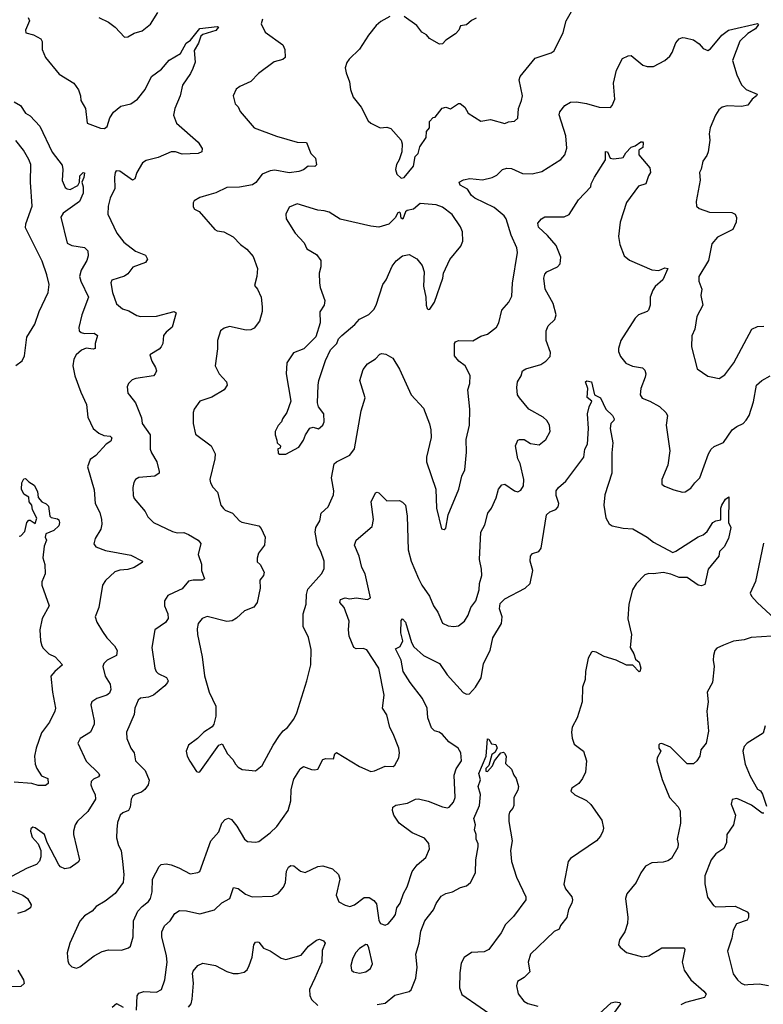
# Model space of a CAD drawing. Extents: x 2199565 to 2323334, y 894172 to 1018966.
# Tile 350 of 440: x 2310859 to 2315512, y 970722 to 976881. Entities that reach past the tile are written whole.
import ezdxf

# ---------------------------------------------------------------- set-up
doc = ezdxf.new("R2010")
doc.units = 0

msp = doc.modelspace()

# ---------------------------------------------------------------- linework, layer by layer
at = {"layer": '0CON10XD'}
for points in [[(2313175, 976900.8), (2313119.1, 976870.9), (2313090, 976845), (2313040.8, 976785), (2312985, 976696), (2312921.2, 976635), (2312905, 976612.5), (2312895, 976580), (2312900.7, 976549.3), (2312922.3, 976492.3), (2312928.6, 976445), (2312945, 976396.7), (2312996.2, 976335), (2313039.5, 976249.5), (2313055, 976233.8), (2313114.2, 976204.2), (2313155, 976209.2), (2313181.2, 976201.2), (2313245, 976127.5), (2313251.2, 976105), (2313250, 976055), (2313233.3, 976005), (2313216.2, 975975), (2313211.2, 975945), (2313218.8, 975915), (2313245, 975890), (2313265, 975893.3), (2313323.3, 975965), (2313334, 976025), (2313351.2, 976045), (2313362, 976085), (2313401.2, 976145), (2313405, 976182.5), (2313422.5, 976205), (2313423.8, 976245), (2313445, 976270), (2313458.3, 976271.7), (2313501.7, 976328.3), (2313525, 976333.3), (2313555, 976323.3), (2313605, 976357.5), (2313615, 976357.5), (2313643.9, 976333.9), (2313665, 976296.7), (2313745, 976246.7), (2313805, 976256), (2313895, 976231.2), (2313917.7, 976242.3), (2313955, 976246), (2313975.8, 976265), (2313980, 976325), (2313999.4, 976375), (2314004.3, 976405), (2313984.5, 976504.5), (2313991.1, 976525), (2314085, 976640.6), (2314185, 976674), (2314203, 976687), (2314258.8, 976801.2), (2314278.1, 976875), (2314343.7, 976986.3)], [(2310911.7, 976895), (2310920.3, 976875), (2310894.2, 976815), (2310898, 976798), (2310945, 976787.1), (2310991.7, 976761.7), (2311000, 976745), (2311000, 976695), (2311020.8, 976645), (2311105, 976541.4), (2311198, 976485), (2311227, 976443), (2311240, 976405), (2311242, 976375), (2311270, 976325), (2311280, 976235), (2311365, 976203.5), (2311389.4, 976200.6), (2311405, 976213.3), (2311422, 976268), (2311446.3, 976303.6), (2311490.5, 976339.5), (2311555, 976355.5), (2311596.8, 976383.2), (2311643.6, 976445), (2311683.3, 976526.7), (2311745, 976571.4), (2311795, 976627.5), (2311865, 976670.6), (2311900.8, 976735), (2311927.1, 976752.9), (2311985, 976826.7), (2312095, 976838.9), (2312102, 976835), (2312085, 976813.5), (2312005, 976789.1), (2311991.5, 976778.5), (2311976.6, 976733.4), (2311950.7, 976689.3), (2311956.7, 976615), (2311941.4, 976575), (2311927.5, 976545), (2311877.4, 976472.6), (2311861.9, 976405), (2311828.9, 976325), (2311820.6, 976285), (2311840, 976235), (2311976.2, 976115), (2312001.2, 976075), (2311998.8, 976055), (2311975, 976044.3), (2311875, 976040.6), (2311834.3, 976054.3), (2311805.7, 976055.7), (2311725, 976020), (2311649.1, 976000.9), (2311627.5, 975985), (2311592.5, 975925), (2311579.2, 975885), (2311565, 975877.1), (2311485, 975933.3), (2311462.5, 975935), (2311455.7, 975925), (2311452.8, 975897.2), (2311454.6, 975825.4), (2311425.5, 975764.5), (2311413.1, 975715), (2311410.8, 975665), (2311466.7, 975545), (2311509.6, 975489.6), (2311584.1, 975434.1), (2311645, 975407.5), (2311657.7, 975382.3), (2311646.7, 975363.3), (2311567.6, 975332.4), (2311535, 975291.2), (2311515, 975276), (2311435, 975252.5), (2311428.8, 975235), (2311439.1, 975175), (2311465, 975104.2), (2311501.9, 975071.9), (2311541.1, 975061.1), (2311591.8, 975031.8), (2311615, 975025.6), (2311715, 975025.8), (2311825, 975055.6), (2311837.1, 975047.1), (2311812.7, 974957.3), (2311775, 974926.2), (2311759.2, 974905), (2311754.4, 974855), (2311744.5, 974835.5), (2311730.5, 974819.5), (2311673.3, 974785), (2311684.5, 974744.5), (2311708.8, 974705), (2311713.8, 974685), (2311706.2, 974665), (2311695, 974654.4), (2311585, 974637.1), (2311562.1, 974627.9), (2311540, 974605), (2311532, 974585), (2311535.9, 974545.9), (2311545, 974533.3), (2311584.2, 974485), (2311620.6, 974390.6), (2311625.8, 974355), (2311676, 974285), (2311675.5, 974195), (2311682.6, 974172.6), (2311717.1, 974115), (2311732, 974055), (2311731.2, 974045), (2311704.4, 974025.6), (2311605, 974017.5), (2311583.3, 974005), (2311573, 973987), (2311567.5, 973955), (2311569.2, 973905), (2311575.7, 973885.7), (2311643.8, 973805), (2311661.2, 973771.2), (2311695.9, 973735.9), (2311815, 973680.6), (2311845, 973671.9), (2311885, 973672.5), (2311915, 973661.4), (2311975.8, 973625), (2311991.1, 973605), (2311975.7, 973535), (2311995.6, 973475), (2311996.9, 973435), (2312015.7, 973384.3), (2312000, 973375), (2311944.6, 973375.4), (2311915, 973368.1), (2311875, 973322), (2311825, 973299.2)], [(2311354.1, 976894.1), (2311415, 976866.2), (2311456.7, 976835), (2311515, 976772.5), (2311535, 976773.8), (2311575, 976796), (2311625, 976812), (2311676.2, 976853.8), (2311723.1, 976926.9)], [(2312377.8, 976885), (2312370.6, 976855), (2312395, 976802.9), (2312505.8, 976725), (2312517.5, 976695), (2312520, 976645), (2312505, 976631.2), (2312451.5, 976618.5), (2312352.5, 976545), (2312306, 976495), (2312235.8, 976464.2), (2312212.5, 976447.5), (2312194.2, 976405), (2312205.9, 976355.9), (2312225.7, 976335.7), (2312237.7, 976307.7), (2312325.6, 976205.6), (2312465, 976153.6), (2312595, 976115.6), (2312653, 976113), (2312680, 976045), (2312710.6, 976015), (2312716.7, 975973.3), (2312705, 975962.9), (2312664.2, 975965.8), (2312635, 975941.4), (2312605, 975931.9), (2312545, 975924.3), (2312455, 975939.4), (2312425.7, 975935.7), (2312375, 975914.4), (2312336.2, 975863.8), (2312315, 975847.5), (2312235, 975833.5), (2312155, 975832.5), (2312085, 975797.5), (2312042.5, 975785), (2311985, 975768), (2311951.2, 975748.8), (2311943.3, 975735), (2311945, 975710), (2311953.3, 975695), (2311981.2, 975681.2), (2312079.5, 975569.5), (2312095, 975560), (2312135, 975554), (2312195, 975522.9), (2312240.8, 975475), (2312280, 975445), (2312319.7, 975399.7), (2312346, 975325), (2312342.5, 975275), (2312328.3, 975218.3), (2312346.1, 975196.1), (2312370, 975145), (2312375.9, 975084.1), (2312375.8, 975055), (2312359.2, 974995), (2312325, 974951.2), (2312305, 974941.2), (2312275, 974938.6), (2312171.2, 974961.2), (2312137.6, 974952.4), (2312115.8, 974934.2), (2312095.7, 974875), (2312097, 974823), (2312081.2, 974715), (2312106, 974665), (2312152.5, 974615), (2312156, 974595), (2312138, 974565), (2312060.4, 974519.6)], [(2313715, 976890), (2313685, 976876.7), (2313655, 976850), (2313617, 976843), (2313606.7, 976815), (2313585, 976792.5), (2313525, 976752.5), (2313505, 976730), (2313485, 976727.5), (2313423.9, 976763.9), (2313405, 976787.5), (2313374.1, 976804.1), (2313343.3, 976845), (2313265, 976902)], [(2312060.4, 974519.6), (2311985, 974495.8), (2311950, 974445), (2311943.8, 974425), (2311944.2, 974355), (2311958.8, 974288.8), (2312056.3, 974216.3), (2312080.8, 974165), (2312080, 974135), (2312049.2, 974005), (2312052, 973985), (2312067, 973957), (2312095.5, 973925.5), (2312118, 973845), (2312133, 973823), (2312145, 973812.5), (2312191.2, 973795), (2312235, 973746.2), (2312248.7, 973738.7), (2312354.3, 973714.3), (2312368.6, 973698.6), (2312393.8, 973645), (2312390, 973595), (2312353.8, 973545), (2312343.6, 973513.6), (2312345, 973490), (2312363.3, 973473.3), (2312388.8, 973425), (2312383.8, 973405), (2312361.2, 973375), (2312364, 973325), (2312343.8, 973235), (2312324.3, 973205.7), (2312265, 973184.3), (2312215, 973138.1), (2312188.5, 973121.5), (2312155, 973116.2), (2312032.1, 973147.9), (2312001.2, 973135), (2311975.8, 973105), (2311968.8, 973071.2), (2311970.8, 973035), (2312000.8, 972895), (2312015, 972777.5), (2312043.3, 972675), (2312085, 972587.5), (2312086.9, 972525), (2312074.4, 972475.6), (2312063, 972457), (2312010, 972425), (2311971.2, 972385), (2311915.8, 972344.2), (2311900, 972305), (2311906, 972275), (2311923, 972243), (2311965, 972177.5), (2311975, 972173.3), (2311985, 972176.7), (2312105, 972342.5), (2312125, 972352.5), (2312159.5, 972289.5), (2312192.9, 972252.9), (2312208, 972225), (2312225, 972206), (2312250.6, 972190.6), (2312335, 972182.5), (2312376, 972215), (2312445, 972343.8), (2312485, 972403.8), (2312507.3, 972432.7), (2312535, 972454), (2312575, 972506), (2312592.5, 972545), (2312655.5, 972745), (2312681.2, 972845), (2312681.7, 972941.7), (2312665.8, 973015.8), (2312631.9, 973085), (2312632.2, 973165), (2312651.9, 973225), (2312652.3, 973285), (2312661.3, 973318.7), (2312747.5, 973415), (2312763.2, 973446.8), (2312764.4, 973495), (2312743.6, 973555), (2312721.2, 973595), (2312707.8, 973675), (2312711.8, 973705), (2312735.7, 973745.7), (2312745.6, 973795), (2312788, 973835), (2312821.2, 973908.8), (2312824.4, 973935), (2312810.4, 974015), (2312827, 974103), (2312840, 974115), (2312923.6, 974156.4), (2312953.6, 974196.4), (2312995.6, 974435), (2313021.2, 974515), (2312987.5, 974625), (2313007.4, 974692.6), (2313035, 974729.2), (2313085, 974760), (2313111.7, 974788.3), (2313125, 974794.2), (2313149.1, 974789.1), (2313192.5, 974765), (2313235, 974696.2), (2313308.6, 974535), (2313385, 974451.2), (2313423, 974353), (2313431.5, 974315), (2313432.7, 974267.3), (2313404, 974145), (2313404.2, 974115), (2313462, 973945), (2313465.8, 973825), (2313497, 973697), (2313515, 973692.5), (2313525, 973700), (2313539.2, 973785), (2313605.6, 973945), (2313625.7, 974025), (2313644.3, 974065), (2313654.5, 974175), (2313652.7, 974255), (2313672.7, 974345), (2313675.6, 974445), (2313662.5, 974565), (2313675.7, 974605.7), (2313676.9, 974655), (2313646.7, 974715), (2313606.9, 974745), (2313578.6, 974778.6), (2313579.2, 974855), (2313585, 974866), (2313605, 974873.8), (2313695, 974872), (2313745, 974902), (2313785, 974914), (2313841.7, 974958.3), (2313855.8, 974985), (2313875.8, 975065), (2313920, 975115), (2313938.3, 975151.7), (2313942.4, 975232.4), (2313973.3, 975425), (2313968.9, 975455), (2313933.6, 975533.6), (2313902.3, 975635), (2313890, 975655), (2313826.8, 975706.8), (2313705.8, 975765), (2313685, 975782.5), (2313660.4, 975820.4), (2313615, 975846.2), (2313608.8, 975865), (2313635, 975880), (2313675, 975888.6), (2313755, 975878.6), (2313815, 975893.5), (2313845, 975907.8), (2313880, 975945), (2313907.3, 975952.7), (2313935, 975950.5), (2314005, 975919.4), (2314065, 975917.1), (2314125, 975932.5), (2314245, 976006.7), (2314268.8, 976035), (2314282.3, 976077.7), (2314276.7, 976155), (2314234.2, 976285.8), (2314238, 976305), (2314268.8, 976345), (2314305, 976364.3), (2314343, 976367), (2314405, 976357.1), (2314485, 976334.5), (2314555, 976332.5), (2314566.1, 976343.9), (2314582.9, 976385), (2314574.2, 976484.2), (2314592, 976565), (2314630.5, 976639.5), (2314665, 976656.2), (2314685, 976656.7), (2314757.3, 976597.3), (2314785, 976588), (2314825, 976587.5), (2314895, 976626.2), (2314927, 976653), (2314942, 976675), (2314964.1, 976735.9), (2314985, 976762.5), (2315005, 976770), (2315022.5, 976767.5), (2315075, 976756), (2315111.2, 976731.2), (2315135, 976700), (2315165, 976687.5), (2315181.7, 976698.3), (2315252, 976785), (2315294, 976815), (2315475, 976858), (2315480.7, 976850.7), (2315462.9, 976825), (2315415, 976794.6), (2315365, 976746.9), (2315317.9, 976625), (2315345.4, 976535.4), (2315374.5, 976474.5), (2315404.5, 976444.5), (2315473.8, 976415), (2315469.2, 976405), (2315442, 976385), (2315414.3, 976345.7), (2315375, 976338.9), (2315285, 976342.2), (2315255, 976334.3), (2315233.1, 976316.9), (2315211.9, 976285), (2315180, 976205), (2315172.6, 976167.4), (2315176.8, 976126.8), (2315166.7, 976055), (2315158.7, 976031.3), (2315133.8, 975996.2), (2315123.6, 975946.4), (2315113.1, 975925), (2315116.5, 975876.5), (2315091.8, 975745), (2315094.5, 975714.5), (2315109.7, 975699.7), (2315175, 975676.7), (2315315, 975674.3), (2315336.2, 975665), (2315344.4, 975644.4), (2315342.2, 975615), (2315321.8, 975568.2), (2315225, 975521.4), (2315189.8, 975480.2), (2315168.5, 975375), (2315108.6, 975275), (2315107.5, 975245), (2315126, 975195), (2315120, 975155), (2315132.5, 975095), (2315095.8, 975025), (2315082.9, 974945), (2315064.2, 974904.2), (2315061.4, 974835), (2315097.5, 974697.5), (2315165, 974652), (2315185, 974646.2), (2315235, 974636.7), (2315270.3, 974659.7), (2315328.1, 974735), (2315440, 974945), (2315475, 974962), (2315515, 974964)], [(2310825, 976367.5), (2310864.2, 976344.2), (2310895, 976296), (2310925, 976279.4), (2310984, 976215), (2311062.6, 976052.6), (2311125, 975971.2), (2311129.6, 975945), (2311123.6, 975875), (2311142.3, 975832.3), (2311155, 975822.2), (2311175, 975818.9), (2311222, 975845), (2311232, 975865), (2311235.6, 975905), (2311255, 975926), (2311263.6, 975923.6), (2311260.9, 975895), (2311247.1, 975865), (2311255.4, 975835), (2311256.6, 975796.6), (2311232.7, 975745), (2311129.8, 975670.2), (2311116.4, 975645), (2311155, 975484.2), (2311185, 975468.5), (2311265, 975456.2), (2311284.4, 975435), (2311286.5, 975405), (2311279.4, 975375), (2311243.3, 975315), (2311233.1, 975275), (2311241.1, 975245), (2311289.1, 975145), (2311247.8, 975035), (2311228.6, 974955), (2311230, 974935), (2311243.7, 974923.7), (2311265, 974917.8), (2311325, 974920), (2311345.7, 974905), (2311330.9, 974855), (2311331.2, 974825), (2311318.7, 974821.3), (2311275, 974827.5), (2311245.8, 974815), (2311212.2, 974785), (2311197.1, 974757.1), (2311191.2, 974715), (2311203.4, 974653.4), (2311240.3, 974550.3), (2311276.5, 974475), (2311285.6, 974395), (2311317.5, 974325), (2311354, 974294), (2311385, 974281.1), (2311425, 974276.5), (2311435.7, 974265), (2311428.8, 974245), (2311399.2, 974225), (2311335, 974155.8), (2311299.7, 974130.3), (2311282, 974085), (2311325, 973940), (2311330, 973855), (2311359.5, 973799.5), (2311370.8, 973755), (2311372.7, 973725), (2311366.5, 973695), (2311330, 973635), (2311322.7, 973602.7), (2311334.5, 973584.5), (2311395, 973560), (2311555, 973531.8), (2311628, 973495), (2311626, 973485), (2311575, 973454.4), (2311535, 973442.9), (2311485, 973438.9), (2311455, 973428.1), (2311396.6, 973373.4), (2311377.3, 973345), (2311353.3, 973205), (2311330.8, 973145), (2311342.1, 973112.1), (2311377.1, 973055), (2311404.7, 973014.7), (2311452.2, 972965), (2311468.5, 972935), (2311464.2, 972905), (2311405, 972875.8), (2311385.6, 972855), (2311378.5, 972835), (2311392.9, 972775), (2311425.4, 972725), (2311429.2, 972690.8), (2311420.6, 972669.4), (2311404.6, 972655.4), (2311341.2, 972635), (2311309.2, 972615), (2311303.3, 972595), (2311325.5, 972495), (2311324.4, 972475), (2311300.8, 972425), (2311238, 972385), (2311222.5, 972355), (2311275, 972242.5), (2311354.3, 972165), (2311357.1, 972155), (2311351.2, 972145), (2311319.6, 972130.4), (2311305.7, 972115), (2311303.3, 972095), (2311314.4, 972065), (2311331.8, 972035), (2311333.3, 972005), (2311285, 971929.2), (2311221.3, 971868.7), (2311205.5, 971844.5), (2311194.6, 971805), (2311195.5, 971785), (2311233.6, 971626.4), (2311225, 971611.9), (2311175, 971576), (2311140.5, 971570.5), (2311115, 971582), (2311103.1, 971595), (2311031.4, 971735), (2311014, 971785), (2310955, 971826.2), (2310940.7, 971829.3), (2310929.3, 971820.7), (2310926.2, 971805), (2310937.3, 971767.3), (2310974.2, 971725), (2310991.4, 971685), (2310990.6, 971645), (2310982.4, 971617.6), (2310963.4, 971596.6), (2310905, 971573.1), (2310776.7, 971505)], [(2310835, 974718.1), (2310873.4, 974746.6), (2310888, 974778), (2310904.4, 974895), (2310954, 974976), (2310981.5, 975055), (2311036.1, 975175), (2311043.1, 975225), (2311029.1, 975285), (2310998.6, 975371.4), (2310895, 975580), (2310898, 975605), (2310936.9, 975715), (2310926.3, 975865), (2310928.5, 975975), (2310916.8, 976006.8), (2310882.6, 976065), (2310834.4, 976125)], [(2311825, 973299.2), (2311785, 973279.2), (2311765, 973246.7), (2311764.4, 973215), (2311784.6, 973164.6), (2311787.3, 973135), (2311770.2, 973109.8), (2311704, 973065), (2311685.7, 972955), (2311704.4, 972825), (2311712.9, 972805), (2311725, 972792.5), (2311777, 972767), (2311786.7, 972745), (2311783.8, 972735), (2311766.2, 972713.8), (2311695, 972655.5), (2311665, 972643.6), (2311615, 972637.1), (2311600, 972625), (2311579.2, 972575), (2311574, 972535), (2311527.1, 972425), (2311529.2, 972385), (2311553.8, 972325), (2311574, 972295), (2311584.3, 972245), (2311644.4, 972184.4), (2311668, 972125), (2311662, 972095), (2311642, 972065), (2311620.2, 972049.8), (2311578.8, 972035), (2311565, 972021.2), (2311555.6, 972004.4), (2311550.5, 971955), (2311540, 971935), (2311505, 971920), (2311487.1, 971905), (2311470.9, 971859.1), (2311465.5, 971815), (2311463.7, 971763.7), (2311476.9, 971715), (2311492.9, 971685), (2311501.9, 971615), (2311509.5, 971535), (2311505.6, 971485), (2311456, 971415), (2311393.1, 971366.9), (2311338, 971335), (2311311.2, 971305), (2311265, 971275.8), (2311235, 971243.3), (2311172.5, 971105), (2311156, 971045), (2311160, 970995), (2311166.4, 970976.4), (2311185, 970957.5), (2311215, 970948.8), (2311235, 970956.2), (2311325, 971026), (2311375, 971052), (2311415, 971062.9), (2311495, 971060.8), (2311540, 971075), (2311551.2, 971085), (2311568.1, 971145), (2311570, 971245), (2311598.6, 971305), (2311625, 971334), (2311664.5, 971365.5), (2311678.1, 971385), (2311687.3, 971425), (2311690, 971505), (2311731.9, 971585), (2311744, 971596), (2311775, 971601.5), (2311806.7, 971595), (2311855, 971576.7), (2311925, 971538.6), (2311974.1, 971545.9), (2311985, 971553.3), (2312054.4, 971745), (2312105, 971800.8), (2312123.5, 971855), (2312145, 971878.9), (2312165, 971886.9), (2312185, 971878), (2312217.1, 971837.1), (2312266, 971755), (2312285, 971740), (2312335, 971736), (2312355, 971741.2), (2312425, 971794.3), (2312468.6, 971835), (2312538.1, 971935), (2312555.6, 971995), (2312558, 972065), (2312575, 972130), (2312605, 972180), (2312613.3, 972195), (2312635, 972210), (2312685, 972190.8), (2312705, 972188), (2312725, 972194), (2312755, 972252.5), (2312775, 972258.8), (2312822.5, 972257.5), (2312830.5, 972289.5), (2312842, 972298), (2312985, 972210), (2313055, 972179.2), (2313078.3, 972181.7), (2313145, 972212.5), (2313195, 972210), (2313205, 972217.5), (2313230.8, 972265), (2313235.8, 972295), (2313230.8, 972325), (2313196.2, 972415), (2313174.5, 972454.5), (2313155, 972532.5), (2313129.2, 972575), (2313139.5, 972655), (2313106.7, 972825), (2313030.3, 972940.3), (2313008.8, 972948.8), (2312965, 972946), (2312948.8, 972955), (2312920.9, 973025), (2312915.5, 973065.5), (2312920.3, 973119.7), (2312888, 973205), (2312861.2, 973235), (2312866.2, 973255), (2312895, 973264.4), (2312925, 973258.9), (2312965, 973264.2), (2313035, 973253.8), (2313053.3, 973265), (2313019.4, 973415), (2313000, 973455), (2312982.9, 973525), (2312954.2, 973595), (2312965, 973626.2), (2313065, 973711.2), (2313071.8, 973755), (2313058.9, 973865), (2313085, 973921.2), (2313095, 973926.2), (2313105, 973921.2), (2313155, 973871.2), (2313234.3, 973874.3), (2313255, 973864), (2313272.5, 973845), (2313283.5, 973775), (2313289.1, 973565), (2313308.8, 973495), (2313354.3, 973385.7), (2313374.4, 973345), (2313422.2, 973275), (2313447.1, 973215), (2313474.5, 973174.5), (2313505, 973106.7), (2313540.3, 973090.3), (2313575, 973086), (2313605, 973090), (2313641.7, 973118.3), (2313664.3, 973155.7), (2313682.5, 973205), (2313712.9, 973245), (2313734.4, 973315), (2313735.8, 973355), (2313750, 973405), (2313749.2, 973445), (2313736.5, 973505), (2313743.3, 973675), (2313768.3, 973721.7), (2313788.6, 973795), (2313810, 973825), (2313839.2, 973890.8), (2313854.6, 973945.4), (2313875, 973971.4), (2313895, 973975.6), (2313955, 973933.1), (2313975, 973927.1), (2313995, 973939.2), (2314011.1, 973965), (2314012.5, 974005), (2313989.2, 974105), (2313976, 974134), (2313960, 974215), (2313975, 974251.2), (2313985, 974256), (2314015, 974254.2), (2314055, 974230), (2314108.3, 974221.7), (2314150.8, 974255), (2314178.6, 974305), (2314174, 974345), (2314156.2, 974375), (2314135, 974395.8), (2314045.4, 974445.4), (2313986.9, 974515), (2313974.5, 974535), (2313969.7, 974580.3), (2313973.8, 974616.2), (2313995.8, 974654.2), (2314004, 974685), (2314025, 974698.1), (2314120, 974725), (2314151.4, 974745), (2314177.1, 974775), (2314179.1, 974799.1), (2314153.1, 974875), (2314153.3, 974935), (2314164.6, 974965.4), (2314206.5, 975005), (2314215.5, 975035), (2314196.2, 975105), (2314146.7, 975195), (2314138.1, 975265), (2314145, 975290), (2314158, 975305), (2314223.8, 975335), (2314240.8, 975355), (2314245.6, 975395), (2314215, 975468), (2314161.9, 975531.9), (2314105, 975584.2), (2314101.2, 975608.8), (2314124.2, 975635.8), (2314145, 975648), (2314265, 975648.9), (2314297.3, 975662.7), (2314354.4, 975755), (2314432, 975835), (2314434.2, 975855), (2314455, 975896.7), (2314524.2, 976005), (2314523.3, 976056.7), (2314535.7, 976055), (2314554.2, 976014.2), (2314575, 976010), (2314625, 976016.2), (2314635, 976018.8), (2314651.7, 976048.3), (2314685, 976082.9), (2314708.8, 976091.2), (2314745, 976116.2), (2314755, 976117.1), (2314760, 976110), (2314757.2, 976082.8), (2314732, 976065), (2314733.3, 976035), (2314802, 975955), (2314806.7, 975925), (2314792.5, 975905), (2314776.7, 975855), (2314730.5, 975839.5), (2314655, 975738.6), (2314616.2, 975613.8), (2314605.6, 975525.6), (2314613.3, 975475), (2314641.4, 975405), (2314675, 975378), (2314815, 975315.8), (2314858.3, 975311.7), (2314895, 975330), (2314913.3, 975325), (2314882.1, 975255), (2314835, 975212.5), (2314820.2, 975189.8), (2314804.4, 975145), (2314802.9, 975095), (2314794, 975065), (2314784.4, 975055.6), (2314731.2, 975035), (2314710, 975015), (2314619.2, 974875), (2314605.8, 974825), (2314606, 974805), (2314618, 974775), (2314652.2, 974732.2), (2314693.8, 974713.8), (2314755, 974702.9), (2314769.3, 974689.3), (2314775.7, 974665.7), (2314772.9, 974645), (2314744.3, 974575), (2314740.8, 974535), (2314753, 974513), (2314802.5, 974495), (2314861.1, 974461.1), (2314900.8, 974425), (2314911.1, 974405), (2314903.3, 974345), (2314926.5, 974185), (2314914.4, 974095), (2314876.2, 974005), (2314876.7, 973975), (2314892.3, 973962.3), (2314950.7, 973940.7), (2315005, 973925.6), (2315023, 973927), (2315058.9, 973951.1), (2315082.9, 973985), (2315115, 974016), (2315168.7, 974165), (2315184.8, 974195.2), (2315205, 974211.2), (2315262.8, 974237.2), (2315317.1, 974315), (2315345, 974336.9), (2315385, 974355.7), (2315405, 974376), (2315423.1, 974405), (2315450.2, 974489.8), (2315468.6, 974595), (2315502, 974625), (2315555, 974653.1)], [(2312485, 974162.5), (2312525, 974163.3), (2312605, 974208), (2312635, 974250.8), (2312646.7, 974285), (2312675, 974326.7), (2312695, 974333.3), (2312728.3, 974321.7), (2312756, 974345), (2312764, 974365), (2312761.2, 974415), (2312729.3, 974459.3), (2312721.2, 974485), (2312725.7, 974594.3), (2312730, 974625), (2312771.2, 974748.8), (2312803.8, 974816.2), (2312843.8, 974855), (2312854, 974885), (2312873.7, 974906.3), (2312955.3, 974974.7), (2312985, 975007.5), (2313043, 975037), (2313075, 975068), (2313089.4, 975095), (2313131.4, 975225), (2313151.9, 975255), (2313190.2, 975339.8), (2313215, 975372.2), (2313255, 975403.3), (2313295, 975413.1), (2313344, 975385), (2313376.4, 975343.6), (2313389.2, 975305), (2313385.8, 975215), (2313400, 975145), (2313402, 975095), (2313407.5, 975075), (2313415, 975067.5), (2313425, 975070), (2313454, 975115), (2313505.8, 975265), (2313510, 975295), (2313549.7, 975380.3), (2313620, 975465), (2313632.5, 975495), (2313629.2, 975555), (2313617.5, 975585), (2313565, 975662), (2313505, 975708.1), (2313465, 975722.9), (2313365, 975732.5), (2313323.6, 975696.4), (2313282.5, 975687.5), (2313271.7, 975678.3), (2313256.1, 975633.9), (2313245, 975640), (2313241.7, 975671.7), (2313235, 975677.5), (2313225, 975673.3), (2313208.1, 975641.9), (2313168.8, 975601.2), (2313105, 975583.8), (2313055, 975589.2), (2312863.7, 975633.7), (2312795, 975677.1), (2312764, 975686), (2312725, 975688.8), (2312595, 975730), (2312545, 975707.5), (2312523.3, 975665), (2312526.7, 975635), (2312582.5, 975545), (2312638, 975485), (2312655, 975447.5), (2312715, 975413.3), (2312742.5, 975375), (2312742.5, 975335), (2312733.3, 975295), (2312733.9, 975236.1), (2312738.8, 975205), (2312768, 975125), (2312763.8, 975095), (2312737, 975053), (2312738.8, 974985), (2312712.7, 974897.3), (2312637.2, 974822.8), (2312571.7, 974798.3), (2312531.2, 974735), (2312526.2, 974665), (2312555.7, 974495), (2312530, 974425), (2312503.3, 974385), (2312497.5, 974365), (2312475, 974342.5), (2312457.5, 974305), (2312456.7, 974285), (2312468.3, 974251.7), (2312470, 974235), (2312490, 974215), (2312488.3, 974201.7), (2312473, 974197), (2312475, 974170), (2312485, 974162.5)], [(2313710.6, 972705), (2313745.4, 972764.6), (2313761.4, 972855), (2313802.5, 972935), (2313819.6, 973015), (2313873.3, 973105), (2313878.1, 973145), (2313861.1, 973195), (2313865, 973230), (2313895, 973257.9), (2314022, 973325), (2314052, 973355), (2314070, 973435), (2314052, 973495), (2314055.8, 973525), (2314067, 973543), (2314106, 973555), (2314121.1, 973575), (2314156, 973785), (2314175, 973802.5), (2314213, 973817), (2314227.5, 973835), (2314231.4, 973855), (2314214.6, 973904.6), (2314215.6, 973935), (2314229.2, 973955), (2314276.2, 973993.8), (2314351.1, 974095), (2314388.9, 974145), (2314395.6, 974194.4), (2314412.2, 974225), (2314418.2, 974325), (2314410.7, 974415), (2314421.2, 974458.8), (2314438.8, 974495), (2314408.7, 974518.7), (2314414.3, 974575), (2314398.6, 974615), (2314407.1, 974622.9), (2314437.5, 974615), (2314455, 974533.8), (2314493.3, 974515), (2314527.1, 974445), (2314567.1, 974405), (2314577.5, 974385), (2314576, 974375), (2314558, 974355), (2314553.1, 974325), (2314570, 974235), (2314562.8, 974172.8), (2314563.3, 974045), (2314520.9, 973909.1), (2314513.1, 973845), (2314526, 973765), (2314547.6, 973727.6), (2314565.5, 973715.5), (2314635, 973700.8), (2314695, 973696.5), (2314784.6, 973644.6), (2314823.9, 973613.9), (2314945, 973549.2), (2314965, 973555.8), (2315105, 973646), (2315135, 973658), (2315160.5, 973679.5), (2315196.7, 973735), (2315215, 973747.5), (2315245, 973752.5), (2315245.6, 973825), (2315251.1, 973845), (2315275, 973882.5), (2315295.8, 973895.8), (2315293.3, 973735), (2315307.5, 973705), (2315294.4, 973635), (2315266.7, 973583.3), (2315237.5, 973555), (2315233.8, 973525), (2315167.1, 973445), (2315145, 973347.5), (2315125, 973340), (2315105, 973344.2), (2315035, 973392.5), (2314985, 973392.5), (2314932.9, 973412.9), (2314885, 973422.7), (2314824.2, 973414.2), (2314795, 973417.3), (2314770.4, 973409.6), (2314716.6, 973353.4), (2314694, 973315), (2314669.2, 973225), (2314664.2, 973134.2), (2314686.2, 973035), (2314679.2, 972955), (2314702, 972915), (2314711.7, 972881.7), (2314735, 972862.5), (2314746, 972825), (2314740, 972805), (2314735, 972802.5), (2314695, 972843.3), (2314655, 972842.9), (2314590, 972875), (2314515, 972898.6), (2314465, 972925.8), (2314445, 972928.8), (2314435.9, 972924.1), (2314415, 972887.5), (2314398.6, 972805), (2314396.7, 972755), (2314381.1, 972705), (2314377.7, 972615), (2314346.7, 972515), (2314316, 972455), (2314311.4, 972425), (2314315, 972387.5), (2314328.6, 972348.6), (2314385.8, 972305), (2314405.8, 972245.8), (2314398.8, 972175), (2314381.2, 972135), (2314356.8, 972103.2), (2314313.8, 972075), (2314306.7, 972055), (2314333, 972033), (2314405, 971997.5), (2314432.2, 971972.2), (2314501.2, 971875), (2314511.2, 971825), (2314506.7, 971805), (2314493.3, 971775), (2314468.8, 971745), (2314305.7, 971634.3), (2314291.2, 971615), (2314264.2, 971474.2), (2314274.2, 971445), (2314312.5, 971395), (2314317.1, 971375), (2314313.1, 971355), (2314292, 971315), (2314282, 971265), (2314243.3, 971215), (2314235, 971192.5), (2314203, 971177), (2314055.8, 971035), (2314039.4, 970985), (2314050.5, 970925), (2314015, 970890), (2313974.5, 970865.5), (2313968.3, 970838.3), (2313977, 970787), (2314012.8, 970742.8), (2314037.6, 970727.6), (2314101.3, 970711.3)], [(2310855, 973650), (2310865, 973652.5), (2310890.7, 973679.3), (2310903.3, 973735), (2310915, 973750), (2310925, 973750), (2310955, 973730), (2310966.2, 973763.8), (2310939.4, 973815), (2310934.2, 973845), (2310918.1, 973865), (2310915.6, 973895), (2310885, 973912.5), (2310869.2, 973945), (2310871.1, 973985), (2310885, 974010), (2310895, 974011.5), (2310915, 973989.4), (2310949.2, 973969.2), (2310970.3, 973930.3), (2310975, 973893.3), (2310997.5, 973865), (2311023.8, 973853.8), (2311038.3, 973838.3), (2311047.5, 973775), (2311055, 973767.5), (2311095, 973760), (2311103.6, 973753.6), (2311108.8, 973735), (2311103.3, 973715), (2311072.5, 973685), (2311022, 973665), (2311018.8, 973645), (2311026.2, 973625), (2311012.7, 973587.3), (2311004.4, 973515), (2311015, 973472.5), (2311018.2, 973415), (2310998, 973365), (2310996.2, 973345), (2311043.8, 973215), (2311000, 973135), (2310984.2, 973065), (2310989.2, 972995), (2310997.1, 972965), (2311005, 972950), (2311042, 972915), (2311080, 972895), (2311126.7, 972845), (2311078, 972805), (2311054.3, 972775), (2311063.2, 972675), (2311081.8, 972575), (2311079.5, 972555), (2311045, 972487.1), (2310995, 972420.8), (2310960.9, 972325), (2310952.1, 972275), (2310955.6, 972225), (2310965, 972196.2), (2310995, 972152), (2311035.5, 972135.5), (2311037, 972103), (2311019.3, 972090.7), (2310975, 972091.2), (2310935, 972103.8), (2310825, 972112.5)], [(2315512.4, 973607.6), (2315462.5, 973367.5), (2315430, 973295), (2315438, 973275), (2315472.9, 973235), (2315584, 973134)], [(2311588.8, 970685), (2311594.4, 970775), (2311605, 970792.9), (2311635, 970801.5), (2311715, 970797.5), (2311745, 970815.7), (2311767.3, 970875), (2311781.5, 970985), (2311777.5, 971025), (2311747.8, 971145), (2311748.9, 971175), (2311765, 971213.1), (2311800, 971245), (2311830.2, 971289.8), (2311858.8, 971308.8), (2311903, 971307), (2311985, 971288.6), (2312077, 971313), (2312123.1, 971356.9), (2312174.2, 971385), (2312196.7, 971453.3), (2312225, 971445.7), (2312271.4, 971411.4), (2312312.5, 971395), (2312441.3, 971398.7), (2312475, 971415.8), (2312509.4, 971455), (2312521.9, 971485), (2312527.1, 971555), (2312540.7, 971579.3), (2312555, 971590.8), (2312575, 971588), (2312615, 971555.6), (2312645, 971547.1), (2312725, 971584.2), (2312755, 971587.5), (2312815, 971570), (2312853.9, 971533.9), (2312861.2, 971505), (2312839.2, 971405), (2312855, 971364.2), (2312895, 971341.5), (2312925, 971334.5), (2312954.6, 971345.4), (2313015, 971391.2), (2313045, 971390), (2313075, 971372.5), (2313090.7, 971350.7), (2313103.1, 971263.1), (2313105.7, 971245.7), (2313117.3, 971227.3), (2313145, 971218), (2313165, 971226), (2313198.6, 971265), (2313210.6, 971285), (2313219.2, 971325), (2313238.6, 971355), (2313259.4, 971415), (2313282.6, 971457.4), (2313315, 971553.8), (2313345.4, 971594.6), (2313399.3, 971640.7), (2313422.2, 971695), (2313418.9, 971728.9), (2313392, 971762), (2313314, 971794), (2313233.1, 971855), (2313200, 971905), (2313191.2, 971935), (2313192.5, 971955), (2313213, 971967), (2313285, 971980.9), (2313335, 972004.5), (2313355, 972006.5), (2313415, 971992.5), (2313505, 971956.7), (2313535, 971950.8), (2313546.7, 971955), (2313573.2, 971986.8), (2313582.9, 972015), (2313577.8, 972155), (2313590.6, 972195), (2313622.9, 972245), (2313618.5, 972295), (2313602.9, 972325), (2313543.8, 972365), (2313505, 972410), (2313483.9, 972423.9), (2313455, 972432), (2313435, 972451.2), (2313413.4, 972513.4), (2313407.3, 972575), (2313379.6, 972635), (2313301.1, 972735), (2313258.1, 972805), (2313245.7, 972875), (2313211.2, 972945), (2313240.4, 972959.6), (2313256.2, 972995), (2313243.1, 973045), (2313245, 973123.3), (2313255, 973132.5), (2313272.4, 973112.4), (2313309.6, 972985), (2313325, 972958.1), (2313385.6, 972905), (2313484.8, 972854.8), (2313534, 972784), (2313632.6, 972672.6), (2313655, 972661.9), (2313673.3, 972665), (2313710.6, 972705)], [(2315565, 973024.5), (2315435, 973016.2), (2315392.3, 973002.3), (2315325, 972994), (2315261.9, 972968.1), (2315220, 972950), (2315208.8, 972935), (2315200.8, 972905), (2315197.5, 972875), (2315204, 972835), (2315194, 972735), (2315161.2, 972675), (2315166, 972615), (2315158.1, 972555), (2315168.9, 972431.1), (2315154.4, 972355.6), (2315120, 972315), (2315113.8, 972275), (2315095.7, 972245), (2315075, 972225.8), (2315035, 972226.2), (2314930.5, 972330.5), (2314877, 972353), (2314865, 972352.5), (2314857.5, 972345), (2314857.5, 972325), (2314870, 972305), (2314846.7, 972265), (2314846.2, 972245), (2314877.7, 972127.7), (2314925.6, 972015.6), (2314978.3, 971958.3), (2314991.7, 971931.7), (2314993.3, 971855), (2314972.5, 971755), (2314978.9, 971725), (2314976.3, 971703.7), (2314938, 971635), (2314915, 971619.2), (2314885, 971611.4)], [(2315524, 972465), (2315511.2, 972418.8), (2315410, 972355), (2315392, 972335), (2315384, 972305), (2315397.1, 972225), (2315428.9, 972148.9), (2315475, 972067.5), (2315495, 972056.7), (2315507, 972037), (2315532, 971962)], [(2313095, 970722), (2313145, 970728.8), (2313205, 970778.8), (2313295, 970802.5), (2313308.2, 970811.8), (2313337.5, 970885), (2313345.5, 970955), (2313336.5, 971035), (2313358.9, 971105), (2313369.6, 971180.4), (2313392.7, 971245), (2313447.6, 971312.4), (2313465, 971353.8), (2313495, 971399.2), (2313525, 971414.3), (2313567.5, 971425), (2313616.1, 971453.9), (2313655, 971463.3), (2313679.6, 971485), (2313710.3, 971545), (2313712, 971625), (2313726.7, 971706.7), (2313726.7, 971726.7), (2313714.2, 971755), (2313715.8, 971785), (2313704.5, 971814.5), (2313710.6, 971845), (2313700.8, 971885), (2313735.2, 971965), (2313741.1, 972035), (2313727.2, 972085), (2313743, 972127), (2313732.6, 972165), (2313778.2, 972275), (2313785, 972382.5), (2313795, 972381.2), (2313810.8, 972350.8), (2313838.3, 972348.3), (2313845.8, 972325), (2313832.3, 972297.7), (2313812, 972285), (2313794.1, 972215.9), (2313775, 972196.7), (2313775, 972180), (2313785, 972177.5), (2313816.4, 972213.6), (2313830, 972245), (2313870, 972295), (2313885, 972300), (2313893, 972293), (2313902.5, 972275), (2313898.3, 972228.3), (2313935, 972192.5), (2313950, 972155), (2313965.8, 972135), (2313979.2, 972085), (2313975, 972062.5), (2313950, 972015), (2313950, 971965), (2313945, 971950), (2313923.3, 971925), (2313918.8, 971905), (2313918.8, 971865), (2313940.8, 971745), (2313929.4, 971685), (2313936.5, 971615), (2313967.3, 971517.3), (2314025.5, 971395.5), (2314025.8, 971375), (2313948.8, 971271.2), (2313898.6, 971221.4), (2313870.7, 971169.3), (2313795, 971066), (2313765, 971050), (2313685, 971047.1), (2313640.8, 971015), (2313621.4, 970978.6), (2313611.9, 970918.1), (2313611.4, 970825), (2313625, 970784.5), (2313855, 970624.5)], [(2315515, 971917.5), (2315505, 971917.5), (2315437, 971967), (2315375, 971998), (2315345, 972008.8), (2315317, 972003), (2315311.2, 971975), (2315336.7, 971905), (2315324.6, 971845.4), (2315282.9, 971785), (2315281.2, 971735), (2315263.6, 971696.4), (2315215, 971662.5), (2315185, 971626.7), (2315146.7, 971525), (2315146.2, 971475), (2315163, 971393), (2315199.7, 971339.7), (2315215, 971331.4), (2315335.5, 971335.5), (2315410.7, 971300.7), (2315419.2, 971289.2), (2315419.2, 971265), (2315411.4, 971248.6), (2315343.8, 971225), (2315322.9, 971185), (2315313.8, 971135), (2315288, 971055), (2315322.4, 970912.4), (2315350, 970875), (2315374, 970855), (2315395, 970844.4), (2315415, 970846.5), (2315485, 970850.6), (2315545, 970839.2)], [(2314885, 971611.4), (2314813.4, 971606.6), (2314775, 971585.8), (2314745.7, 971545), (2314716.3, 971483.7), (2314656.6, 971413.4), (2314649.4, 971385), (2314664.4, 971265), (2314662.4, 971227.6), (2314645.6, 971175), (2314612, 971125), (2314606, 971095), (2314615, 971078.8), (2314655, 971046), (2314755, 971018.8), (2314795.6, 971024.4), (2314875.9, 971075.9), (2315016.7, 971075), (2315020, 971065), (2315004.4, 970985), (2315016.5, 970936.5), (2315058.8, 970875), (2315140, 970805), (2315154.2, 970785), (2315143.3, 970765), (2315025.6, 970734.4), (2314995, 970719.2)], [(2310795, 971439.2), (2310878.8, 971405), (2310908, 971385), (2310930, 971345), (2310926.2, 971325), (2310893.3, 971305), (2310845, 971290.6)], [(2311915.2, 970704.8), (2311930.8, 970725), (2311938.9, 970755), (2311947.1, 970855), (2311940, 970915), (2311945, 970930), (2311974.3, 970965.7), (2312005, 970979.2), (2312084.3, 970965.7), (2312155, 970927.3), (2312195, 970915.4), (2312226.1, 970913.9), (2312264.2, 970924.2), (2312281.2, 970938.8), (2312295.3, 970964.7), (2312313.1, 971016.9), (2312323.8, 971095), (2312335, 971110.8), (2312345, 971114), (2312355, 971110), (2312385, 971074.3), (2312425, 971057.5), (2312495, 971010.6), (2312525, 971002.7), (2312620.4, 971029.6), (2312665, 971086.7), (2312715, 971124), (2312735, 971128.8), (2312759.7, 971119.7), (2312770, 971105), (2312751.7, 971058.3), (2312749.6, 970985), (2312704.5, 970885), (2312672.9, 970815), (2312675, 970776.7), (2312685, 970753.1), (2312723.3, 970715)], [(2312985, 970916.9), (2313025, 970924.4), (2313053.4, 970946.6), (2313065.5, 970975), (2313044, 971075), (2313035, 971093.3), (2313025, 971096.2), (2312985, 971072), (2312960, 971045), (2312940.5, 971005), (2312931.1, 970965), (2312935.7, 970935.7), (2312946.7, 970925), (2312985, 970916.9)], [(2310847.1, 970935), (2310882.9, 970875), (2310887.3, 970852.7), (2310866.4, 970833.6), (2310795, 970831.1)], [(2311436.7, 970705), (2311465, 970726.7), (2311506.7, 970705)], [(2314485, 970662.5), (2314559, 970731), (2314585, 970738.7), (2314613.9, 970733.9), (2314617.3, 970725), (2314574.2, 970665)]]:
    msp.add_lwpolyline(points, dxfattribs=at)

doc.saveas('drawing.dxf')
